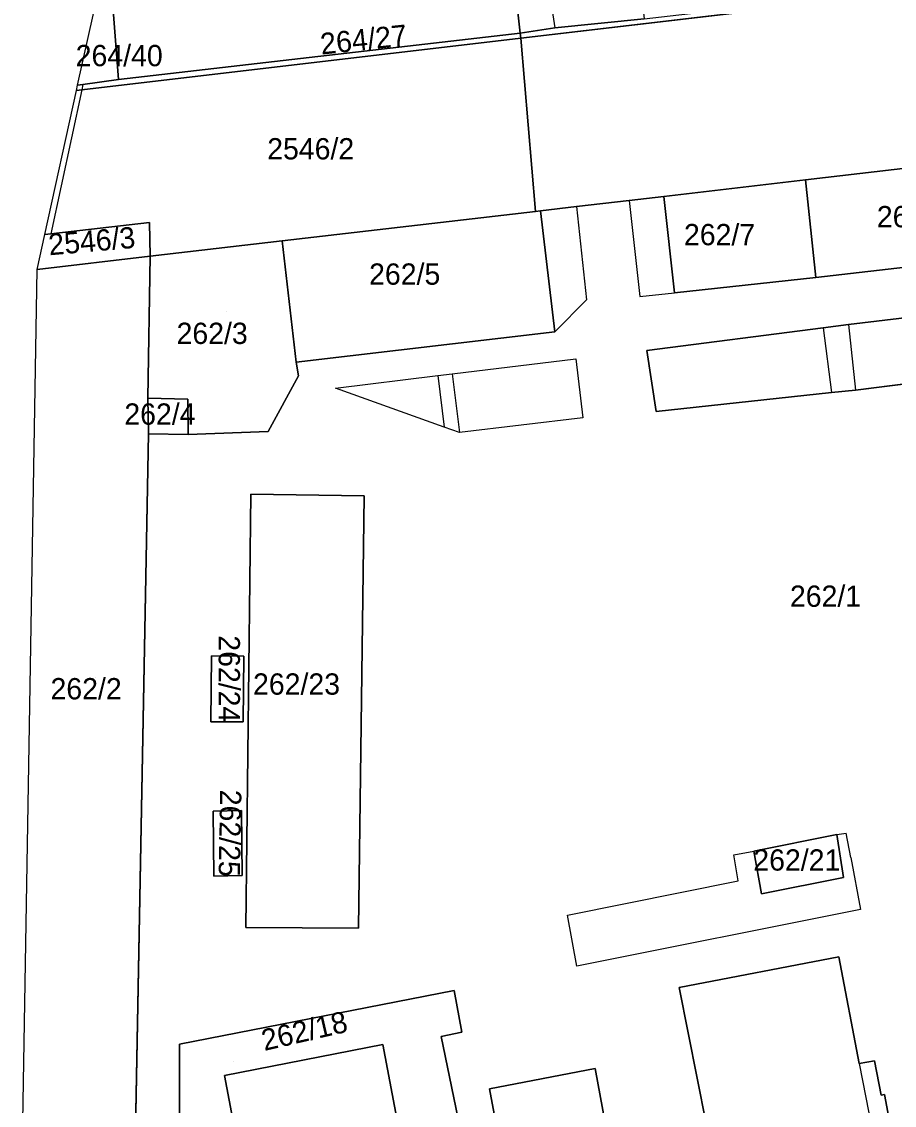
# Model space of a CAD drawing. Extents: x -263423 to -261326, y -1240067 to -1237864.
# Drawn here: x -263422.5 to -263340.5, y -1239342.6 to -1239240.7 of the extents above; entities that cross this region are included whole.
import ezdxf

# ---------------------------------------------------------------- set-up
doc = ezdxf.new("R2010")
doc.units = 0
for name, color, linetype in [('body_kn', 7, 'Continuous'), ('katuz_linie', 7, 'Continuous'), ('kladpar_druhypozemkov', 7, 'Continuous'), ('kladpar_hranice', 7, 'Continuous'), ('kladpar_parcelnecisla', 7, 'Continuous'), ('kladpar_plochy', 7, 'Continuous'), ('zappar_hrandruhpozemk', 7, 'Continuous'), ('zuob_linie', 7, 'Continuous'), ('zuob_plochy', 7, 'Continuous')]:
    doc.layers.add(name, color=color, linetype=linetype)

msp = doc.modelspace()

# ---------------------------------------------------------------- linework, layer by layer
at = {"layer": 'body_kn'}
for p, q in [((-263372.41, -1239241.31), (-263372.41, -1239241.31)), ((-263375.66, -1239241.8), (-263375.66, -1239241.8)), ((-263375.66, -1239241.8), (-263375.66, -1239241.8)), ((-263375.62, -1239242.29), (-263375.62, -1239242.29)), ((-263416.78, -1239246.63), (-263416.78, -1239246.63)), ((-263416.78, -1239246.63), (-263416.78, -1239246.63)), ((-263413.42, -1239246.18), (-263413.42, -1239246.18)), ((-263417.39, -1239247.2), (-263417.39, -1239247.2)), ((-263417.39, -1239247.2), (-263417.39, -1239247.2)), ((-263417.28, -1239246.69), (-263417.28, -1239246.69)), ((-263417.28, -1239246.69), (-263417.28, -1239246.69)), ((-263416.89, -1239247.15), (-263416.89, -1239247.15)), ((-263416.89, -1239247.15), (-263416.89, -1239247.15)), ((-263348.84, -1239255.61), (-263348.84, -1239255.61)), ((-263348.84, -1239255.61), (-263348.84, -1239255.61)), ((-263365.41, -1239257.54), (-263365.41, -1239257.54)), ((-263365.41, -1239257.54), (-263365.41, -1239257.54)), ((-263362.16, -1239257.16), (-263362.16, -1239257.16)), ((-263362.16, -1239257.16), (-263362.16, -1239257.16)), ((-263374.23, -1239258.57), (-263374.23, -1239258.57)), ((-263373.75, -1239258.51), (-263373.75, -1239258.51)), ((-263370.38, -1239258.12), (-263370.38, -1239258.12)), ((-263370.38, -1239258.12), (-263370.38, -1239258.12)), ((-263410.51, -1239259.6), (-263410.51, -1239259.6)), ((-263420.34, -1239260.73), (-263420.34, -1239260.73)), ((-263420.34, -1239260.73), (-263420.34, -1239260.73)), ((-263419.78, -1239260.67), (-263419.78, -1239260.67)), ((-263398.04, -1239261.35), (-263398.04, -1239261.35)), ((-263398.04, -1239261.35), (-263398.04, -1239261.35)), ((-263410.45, -1239262.79), (-263410.45, -1239262.79)), ((-263410.45, -1239262.79), (-263410.45, -1239262.79)), ((-263421.06, -1239264.03), (-263421.06, -1239264.03)), ((-263421.06, -1239264.03), (-263421.06, -1239264.03)), ((-263347.86, -1239264.77), (-263347.86, -1239264.77)), ((-263369.42, -1239266.89), (-263369.42, -1239266.89)), ((-263369.42, -1239266.89), (-263369.42, -1239266.89)), ((-263364.41, -1239266.56), (-263364.41, -1239266.56)), ((-263364.41, -1239266.56), (-263364.41, -1239266.56)), ((-263361.16, -1239266.22), (-263361.16, -1239266.22)), ((-263372.4, -1239269.9), (-263372.4, -1239269.9)), ((-263347.18, -1239269.51), (-263347.18, -1239269.51)), ((-263347.18, -1239269.51), (-263347.18, -1239269.51)), ((-263344.81, -1239269.21), (-263344.81, -1239269.21)), ((-263344.81, -1239269.21), (-263344.81, -1239269.21)), ((-263363.77, -1239271.63), (-263363.77, -1239271.63)), ((-263396.72, -1239272.75), (-263396.72, -1239272.75)), ((-263370.42, -1239272.42), (-263370.42, -1239272.42)), ((-263370.42, -1239272.42), (-263370.42, -1239272.42)), ((-263396.51, -1239274.03), (-263396.51, -1239274.03)), ((-263383.41, -1239274.01), (-263383.41, -1239274.01)), ((-263383.41, -1239274.01), (-263383.41, -1239274.01)), ((-263382.06, -1239273.85), (-263382.06, -1239273.85)), ((-263382.06, -1239273.85), (-263382.06, -1239273.85)), ((-263393.02, -1239275.19), (-263393.02, -1239275.19)), ((-263393.02, -1239275.19), (-263393.02, -1239275.19)), ((-263410.67, -1239276.14), (-263410.67, -1239276.14)), ((-263406.92, -1239276.21), (-263406.92, -1239276.21)), ((-263346.4, -1239275.6), (-263346.4, -1239275.6)), ((-263344.15, -1239275.36), (-263344.15, -1239275.36)), ((-263369.79, -1239277.96), (-263369.79, -1239277.96)), ((-263369.79, -1239277.96), (-263369.79, -1239277.96)), ((-263362.87, -1239277.37), (-263362.87, -1239277.37)), ((-263399.36, -1239279.27), (-263399.36, -1239279.27)), ((-263382.82, -1239278.84), (-263382.82, -1239278.84)), ((-263382.82, -1239278.84), (-263382.82, -1239278.84)), ((-263410.61, -1239279.48), (-263410.61, -1239279.48)), ((-263410.61, -1239279.48), (-263410.61, -1239279.48)), ((-263406.87, -1239279.55), (-263406.87, -1239279.55)), ((-263381.38, -1239279.35), (-263381.38, -1239279.35)), ((-263381.38, -1239279.35), (-263381.38, -1239279.35)), ((-263400.98, -1239285.16), (-263400.98, -1239285.16)), ((-263390.33, -1239285.32), (-263390.33, -1239285.32)), ((-263404.67, -1239300.36), (-263404.67, -1239300.36)), ((-263401.66, -1239300.39), (-263401.66, -1239300.39)), ((-263404.74, -1239306.54), (-263404.74, -1239306.54)), ((-263401.72, -1239306.56), (-263401.72, -1239306.56)), ((-263401.72, -1239306.56), (-263401.72, -1239306.56)), ((-263401.86, -1239314.9), (-263401.86, -1239314.9)), ((-263404.53, -1239314.95), (-263404.53, -1239314.95)), ((-263345.89, -1239317.15), (-263345.89, -1239317.15)), ((-263345.89, -1239317.15), (-263345.89, -1239317.15)), ((-263345.01, -1239317.03), (-263345.01, -1239317.03)), ((-263353.71, -1239318.72), (-263353.71, -1239318.72)), ((-263353.71, -1239318.72), (-263353.71, -1239318.72)), ((-263355.58, -1239319.05), (-263355.58, -1239319.05)), ((-263355.58, -1239319.05), (-263355.58, -1239319.05)), ((-263344.59, -1239319.32), (-263344.59, -1239319.32)), ((-263401.81, -1239321.01), (-263401.81, -1239321.01)), ((-263401.81, -1239321.01), (-263401.81, -1239321.01)), ((-263404.48, -1239321.06), (-263404.48, -1239321.06)), ((-263355.16, -1239321.49), (-263355.16, -1239321.49)), ((-263355.16, -1239321.49), (-263355.16, -1239321.49)), ((-263345.28, -1239321.2), (-263345.28, -1239321.2)), ((-263352.98, -1239322.71), (-263352.98, -1239322.71)), ((-263371.21, -1239324.72), (-263371.21, -1239324.72)), ((-263371.21, -1239324.72), (-263371.21, -1239324.72)), ((-263343.67, -1239324.21), (-263343.67, -1239324.21)), ((-263343.67, -1239324.21), (-263343.67, -1239324.21)), ((-263401.47, -1239325.88), (-263401.47, -1239325.88)), ((-263401.47, -1239325.88), (-263401.47, -1239325.88)), ((-263390.87, -1239325.95), (-263390.87, -1239325.95)), ((-263345.72, -1239328.64), (-263345.72, -1239328.64)), ((-263370.35, -1239329.53), (-263370.35, -1239329.53)), ((-263370.35, -1239329.53), (-263370.35, -1239329.53)), ((-263381.86, -1239331.8), (-263381.86, -1239331.8)), ((-263360.73, -1239331.53), (-263360.73, -1239331.53)), ((-263383.11, -1239336.15), (-263383.11, -1239336.15)), ((-263381.15, -1239335.72), (-263381.15, -1239335.72)), ((-263407.7, -1239336.85), (-263407.7, -1239336.85)), ((-263388.59, -1239336.89), (-263388.59, -1239336.89)), ((-263368.63, -1239339.14), (-263368.63, -1239339.14)), ((-263343.79, -1239338.68), (-263343.79, -1239338.68)), ((-263343.79, -1239338.68), (-263343.79, -1239338.68)), ((-263342.37, -1239338.41), (-263342.37, -1239338.41)), ((-263403.46, -1239339.8), (-263403.46, -1239339.8)), ((-263378.54, -1239341.05), (-263378.54, -1239341.05)), ((-263341.74, -1239341.65), (-263341.74, -1239341.65)), ((-263341.43, -1239341.59), (-263341.43, -1239341.59))]:
    msp.add_line(p, q, dxfattribs=at)
at = {"layer": 'katuz_linie'}
msp.add_lwpolyline([(-263422.53, -1239349.75), (-263421.06, -1239264.03), (-263420.34, -1239260.73), (-263417.39, -1239247.2), (-263417.28, -1239246.69), (-263414.82, -1239235.6), (-263411.76, -1239221.82), (-263400.08, -1239169.12), (-263398.49, -1239161.96), (-263386.77, -1239109.12), (-263385.19, -1239101.96), (-263373.5, -1239049.27)], dxfattribs=at)
at = {"layer": 'kladpar_druhypozemkov'}
for p, q in [((-263415.03, -1239243.07), (-263415.03, -1239243.07)), ((-263396.07, -1239244.51), (-263396.07, -1239244.51)), ((-263394.79, -1239251.65), (-263394.79, -1239251.65)), ((-263355.77, -1239259.45), (-263355.77, -1239259.45)), ((-263414.67, -1239260.54), (-263414.67, -1239260.54)), ((-263385.68, -1239263.47), (-263385.68, -1239263.47)), ((-263403.26, -1239267.96), (-263403.26, -1239267.96)), ((-263408.76, -1239276.87), (-263408.76, -1239276.87)), ((-263346.38, -1239294.06), (-263346.38, -1239294.06)), ((-263415.58, -1239302.37), (-263415.58, -1239302.37)), ((-263395.62, -1239302.45), (-263395.62, -1239302.45)), ((-263402.31, -1239303.47), (-263402.31, -1239303.47)), ((-263402.47, -1239317.83), (-263402.47, -1239317.83)), ((-263348.76, -1239318.56), (-263348.76, -1239318.56)), ((-263402.61, -1239338.49), (-263402.61, -1239338.49))]:
    msp.add_line(p, q, dxfattribs=at)
at = {"layer": 'kladpar_hranice'}
for points in [[(-263274.97, -1239230.07), (-263274.93, -1239230.45), (-263375.62, -1239242.29), (-263375.66, -1239241.8), (-263372.41, -1239241.31), (-263364.02, -1239240.46), (-263330, -1239236.53), (-263294.43, -1239232.28), (-263286.69, -1239231.48), (-263274.97, -1239230.07)], [(-263414.25, -1239235.53), (-263376.87, -1239231.2), (-263376.36, -1239235.62), (-263375.66, -1239241.8), (-263413.42, -1239246.18), (-263414.25, -1239235.53)], [(-263274.93, -1239230.45), (-263273.11, -1239246.76), (-263286.62, -1239248.34), (-263288.97, -1239248.62), (-263303.12, -1239250.27), (-263310.73, -1239251.16), (-263313.65, -1239251.5), (-263328.96, -1239253.29), (-263348.84, -1239255.61), (-263362.16, -1239257.16), (-263365.41, -1239257.54), (-263370.38, -1239258.12), (-263373.75, -1239258.51), (-263374.23, -1239258.57), (-263375.62, -1239242.29), (-263274.93, -1239230.45)], [(-263375.66, -1239241.8), (-263376.36, -1239235.62), (-263373.31, -1239235.27), (-263365.02, -1239234.38), (-263364.82, -1239236.15), (-263364.49, -1239236.11), (-263364.02, -1239240.46), (-263372.41, -1239241.31), (-263375.66, -1239241.8)], [(-263417.28, -1239246.69), (-263414.82, -1239235.6), (-263414.25, -1239235.53), (-263413.42, -1239246.18), (-263416.78, -1239246.63), (-263417.28, -1239246.69)], [(-263420.34, -1239260.73), (-263417.39, -1239247.2), (-263416.89, -1239247.15), (-263375.62, -1239242.29), (-263374.23, -1239258.57), (-263398.04, -1239261.35), (-263410.45, -1239262.79), (-263410.51, -1239259.6), (-263419.78, -1239260.67), (-263420.34, -1239260.73)], [(-263417.39, -1239247.2), (-263417.28, -1239246.69), (-263416.78, -1239246.63), (-263413.42, -1239246.18), (-263375.66, -1239241.8), (-263375.62, -1239242.29), (-263416.89, -1239247.15), (-263417.39, -1239247.2)], [(-263348.84, -1239255.61), (-263328.96, -1239253.29), (-263327.76, -1239262.47), (-263347.86, -1239264.77), (-263348.84, -1239255.61)], [(-263362.16, -1239257.16), (-263348.84, -1239255.61), (-263347.86, -1239264.77), (-263361.16, -1239266.22), (-263362.16, -1239257.16)], [(-263411.92, -1239350.02), (-263410.61, -1239279.48), (-263406.87, -1239279.55), (-263399.36, -1239279.27), (-263396.51, -1239274.03), (-263396.72, -1239272.75), (-263372.4, -1239269.9), (-263373.75, -1239258.51), (-263370.38, -1239258.12), (-263365.41, -1239257.54), (-263362.16, -1239257.16), (-263361.16, -1239266.22), (-263347.86, -1239264.77), (-263327.76, -1239262.47)], [(-263398.04, -1239261.35), (-263374.23, -1239258.57), (-263373.75, -1239258.51), (-263372.4, -1239269.9), (-263396.72, -1239272.75), (-263398.04, -1239261.35)], [(-263421.06, -1239264.03), (-263420.34, -1239260.73), (-263419.78, -1239260.67), (-263410.51, -1239259.6), (-263410.45, -1239262.79), (-263421.06, -1239264.03)], [(-263410.45, -1239262.79), (-263398.04, -1239261.35), (-263396.72, -1239272.75), (-263396.51, -1239274.03), (-263399.36, -1239279.27), (-263406.87, -1239279.55), (-263406.92, -1239276.21), (-263410.67, -1239276.14), (-263410.45, -1239262.79)], [(-263422.53, -1239349.75), (-263421.06, -1239264.03), (-263410.45, -1239262.79), (-263410.67, -1239276.14), (-263410.61, -1239279.48), (-263411.92, -1239350.02), (-263422.53, -1239349.75)], [(-263311.16, -1239265.18), (-263344.81, -1239269.21), (-263347.18, -1239269.51), (-263363.77, -1239271.63), (-263362.87, -1239277.37), (-263346.4, -1239275.6), (-263344.15, -1239275.36), (-263310.14, -1239271.05), (-263311.16, -1239265.18)], [(-263344.81, -1239269.21), (-263311.16, -1239265.18), (-263310.14, -1239271.05), (-263344.15, -1239275.36), (-263346.4, -1239275.6), (-263362.87, -1239277.37), (-263363.77, -1239271.63), (-263347.18, -1239269.51), (-263344.81, -1239269.21)], [(-263410.61, -1239279.48), (-263410.67, -1239276.14), (-263406.92, -1239276.21), (-263406.87, -1239279.55), (-263410.61, -1239279.48)], [(-263400.98, -1239285.16), (-263401.47, -1239325.88), (-263390.87, -1239325.95), (-263390.33, -1239285.32), (-263400.98, -1239285.16)], [(-263401.47, -1239325.88), (-263400.98, -1239285.16), (-263390.33, -1239285.32), (-263390.87, -1239325.95), (-263401.47, -1239325.88)], [(-263404.74, -1239306.54), (-263401.72, -1239306.56), (-263401.66, -1239300.39), (-263404.67, -1239300.36), (-263404.74, -1239306.54)], [(-263401.72, -1239306.56), (-263404.74, -1239306.54), (-263404.67, -1239300.36), (-263401.66, -1239300.39), (-263401.72, -1239306.56)], [(-263404.48, -1239321.06), (-263401.81, -1239321.01), (-263401.86, -1239314.9), (-263404.53, -1239314.95), (-263404.48, -1239321.06)], [(-263401.81, -1239321.01), (-263404.48, -1239321.06), (-263404.53, -1239314.95), (-263401.86, -1239314.9), (-263401.81, -1239321.01)], [(-263345.89, -1239317.15), (-263353.71, -1239318.72), (-263352.98, -1239322.71), (-263345.28, -1239321.2), (-263345.89, -1239317.15)], [(-263353.71, -1239318.72), (-263345.89, -1239317.15), (-263345.28, -1239321.2), (-263352.98, -1239322.71), (-263353.71, -1239318.72)], [(-263358.17, -1239344.3), (-263360.73, -1239331.53), (-263345.72, -1239328.64), (-263343.79, -1239338.68), (-263342.37, -1239338.41), (-263341.74, -1239341.65), (-263341.43, -1239341.59), (-263340.79, -1239344.91)], [(-263340.79, -1239344.91), (-263341.43, -1239341.59), (-263341.74, -1239341.65), (-263342.37, -1239338.41), (-263343.79, -1239338.68), (-263345.72, -1239328.64), (-263360.73, -1239331.53), (-263358.17, -1239344.3)], [(-263380.52, -1239348.59), (-263383.11, -1239336.15), (-263381.15, -1239335.72), (-263381.86, -1239331.8), (-263407.7, -1239336.85), (-263407.66, -1239351.81)], [(-263407.27, -1239353.95), (-263407.66, -1239351.81), (-263407.7, -1239336.85), (-263381.86, -1239331.8), (-263381.15, -1239335.72), (-263383.11, -1239336.15), (-263380.52, -1239348.59), (-263386.16, -1239349.63), (-263388.59, -1239336.89), (-263403.46, -1239339.8), (-263401.04, -1239352.55), (-263407.27, -1239353.95)], [(-263401.04, -1239352.55), (-263403.46, -1239339.8), (-263388.59, -1239336.89), (-263386.16, -1239349.63)], [(-263377.58, -1239346.26), (-263378.54, -1239341.05), (-263368.63, -1239339.14), (-263367.67, -1239344.24)], [(-263367.67, -1239344.24), (-263368.63, -1239339.14), (-263378.54, -1239341.05), (-263377.58, -1239346.26)]]:
    msp.add_lwpolyline(points, dxfattribs=at)
at = {"layer": 'kladpar_plochy'}
for p, q in [((-263375.62, -1239242.29), (-263274.93, -1239230.45)), ((-263374.23, -1239258.57), (-263375.62, -1239242.29)), ((-263328.96, -1239253.29), (-263348.84, -1239255.61)), ((-263348.84, -1239255.61), (-263362.16, -1239257.16)), ((-263370.38, -1239258.12), (-263365.41, -1239257.54)), ((-263365.41, -1239257.54), (-263370.38, -1239258.12)), ((-263365.41, -1239257.54), (-263362.16, -1239257.16)), ((-263362.16, -1239257.16), (-263365.41, -1239257.54)), ((-263362.16, -1239257.16), (-263361.16, -1239266.22)), ((-263373.75, -1239258.51), (-263374.23, -1239258.57)), ((-263373.75, -1239258.51), (-263370.38, -1239258.12)), ((-263370.38, -1239258.12), (-263373.75, -1239258.51)), ((-263372.4, -1239269.9), (-263373.75, -1239258.51)), ((-263347.86, -1239264.77), (-263327.76, -1239262.47)), ((-263361.16, -1239266.22), (-263347.86, -1239264.77)), ((-263311.16, -1239265.18), (-263344.81, -1239269.21)), ((-263396.72, -1239272.75), (-263372.4, -1239269.9)), ((-263347.18, -1239269.51), (-263363.77, -1239271.63)), ((-263344.81, -1239269.21), (-263347.18, -1239269.51)), ((-263344.15, -1239275.36), (-263310.14, -1239271.05)), ((-263363.77, -1239271.63), (-263362.87, -1239277.37)), ((-263396.51, -1239274.03), (-263396.72, -1239272.75)), ((-263399.36, -1239279.27), (-263396.51, -1239274.03)), ((-263362.87, -1239277.37), (-263346.4, -1239275.6)), ((-263346.4, -1239275.6), (-263344.15, -1239275.36)), ((-263406.87, -1239279.55), (-263399.36, -1239279.27)), ((-263411.92, -1239350.02), (-263410.61, -1239279.48)), ((-263410.61, -1239279.48), (-263406.87, -1239279.55)), ((-263400.98, -1239285.16), (-263401.47, -1239325.88)), ((-263390.33, -1239285.32), (-263400.98, -1239285.16)), ((-263390.87, -1239325.95), (-263390.33, -1239285.32)), ((-263404.67, -1239300.36), (-263404.74, -1239306.54)), ((-263401.66, -1239300.39), (-263404.67, -1239300.36)), ((-263401.72, -1239306.56), (-263401.66, -1239300.39)), ((-263404.74, -1239306.54), (-263401.72, -1239306.56)), ((-263401.86, -1239314.9), (-263404.53, -1239314.95)), ((-263401.81, -1239321.01), (-263401.86, -1239314.9)), ((-263404.53, -1239314.95), (-263404.48, -1239321.06)), ((-263345.89, -1239317.15), (-263353.71, -1239318.72)), ((-263345.28, -1239321.2), (-263345.89, -1239317.15)), ((-263353.71, -1239318.72), (-263352.98, -1239322.71)), ((-263404.48, -1239321.06), (-263401.81, -1239321.01)), ((-263352.98, -1239322.71), (-263345.28, -1239321.2)), ((-263401.47, -1239325.88), (-263390.87, -1239325.95)), ((-263345.72, -1239328.64), (-263360.73, -1239331.53)), ((-263343.79, -1239338.68), (-263345.72, -1239328.64)), ((-263381.86, -1239331.8), (-263407.7, -1239336.85)), ((-263381.15, -1239335.72), (-263381.86, -1239331.8)), ((-263360.73, -1239331.53), (-263358.17, -1239344.3)), ((-263383.11, -1239336.15), (-263381.15, -1239335.72)), ((-263380.52, -1239348.59), (-263383.11, -1239336.15)), ((-263407.7, -1239336.85), (-263407.66, -1239351.81)), ((-263368.63, -1239339.14), (-263378.54, -1239341.05)), ((-263367.67, -1239344.24), (-263368.63, -1239339.14)), ((-263342.37, -1239338.41), (-263343.79, -1239338.68)), ((-263341.74, -1239341.65), (-263342.37, -1239338.41)), ((-263378.54, -1239341.05), (-263377.58, -1239346.26)), ((-263341.43, -1239341.59), (-263341.74, -1239341.65)), ((-263340.79, -1239344.91), (-263341.43, -1239341.59))]:
    msp.add_line(p, q, dxfattribs=at)
for points in [[(-263274.97, -1239230.07), (-263274.93, -1239230.45), (-263375.62, -1239242.29), (-263375.66, -1239241.8), (-263372.41, -1239241.31), (-263364.02, -1239240.46), (-263330, -1239236.53), (-263294.43, -1239232.28), (-263286.69, -1239231.48)], [(-263414.25, -1239235.53), (-263376.87, -1239231.2), (-263376.36, -1239235.62), (-263375.66, -1239241.8), (-263413.42, -1239246.18)], [(-263375.66, -1239241.8), (-263376.36, -1239235.62), (-263373.31, -1239235.27), (-263365.02, -1239234.38), (-263364.82, -1239236.15), (-263364.49, -1239236.11), (-263364.02, -1239240.46), (-263372.41, -1239241.31)], [(-263417.28, -1239246.69), (-263414.82, -1239235.6), (-263414.25, -1239235.53), (-263413.42, -1239246.18), (-263416.78, -1239246.63)], [(-263420.34, -1239260.73), (-263417.39, -1239247.2), (-263416.89, -1239247.15), (-263375.62, -1239242.29), (-263374.23, -1239258.57), (-263398.04, -1239261.35), (-263410.45, -1239262.79), (-263410.51, -1239259.6), (-263419.78, -1239260.67)], [(-263417.39, -1239247.2), (-263417.28, -1239246.69), (-263416.78, -1239246.63), (-263413.42, -1239246.18), (-263375.66, -1239241.8), (-263375.62, -1239242.29), (-263416.89, -1239247.15)], [(-263348.84, -1239255.61), (-263328.96, -1239253.29), (-263327.76, -1239262.47), (-263347.86, -1239264.77)], [(-263362.16, -1239257.16), (-263348.84, -1239255.61), (-263347.86, -1239264.77), (-263361.16, -1239266.22)], [(-263398.04, -1239261.35), (-263374.23, -1239258.57), (-263373.75, -1239258.51), (-263372.4, -1239269.9), (-263396.72, -1239272.75)], [(-263421.06, -1239264.03), (-263420.34, -1239260.73), (-263419.78, -1239260.67), (-263410.51, -1239259.6), (-263410.45, -1239262.79)], [(-263410.45, -1239262.79), (-263398.04, -1239261.35), (-263396.72, -1239272.75), (-263396.51, -1239274.03), (-263399.36, -1239279.27), (-263406.87, -1239279.55), (-263406.92, -1239276.21), (-263410.67, -1239276.14)], [(-263422.53, -1239349.75), (-263421.06, -1239264.03), (-263410.45, -1239262.79), (-263410.67, -1239276.14), (-263410.61, -1239279.48), (-263411.92, -1239350.02)], [(-263344.81, -1239269.21), (-263311.16, -1239265.18), (-263310.14, -1239271.05), (-263344.15, -1239275.36), (-263346.4, -1239275.6), (-263362.87, -1239277.37), (-263363.77, -1239271.63), (-263347.18, -1239269.51)], [(-263410.61, -1239279.48), (-263410.67, -1239276.14), (-263406.92, -1239276.21), (-263406.87, -1239279.55)], [(-263401.47, -1239325.88), (-263400.98, -1239285.16), (-263390.33, -1239285.32), (-263390.87, -1239325.95)], [(-263401.72, -1239306.56), (-263404.74, -1239306.54), (-263404.67, -1239300.36), (-263401.66, -1239300.39)], [(-263401.81, -1239321.01), (-263404.48, -1239321.06), (-263404.53, -1239314.95), (-263401.86, -1239314.9)], [(-263353.71, -1239318.72), (-263345.89, -1239317.15), (-263345.28, -1239321.2), (-263352.98, -1239322.71)], [(-263407.27, -1239353.95), (-263407.66, -1239351.81), (-263407.7, -1239336.85), (-263381.86, -1239331.8), (-263381.15, -1239335.72), (-263383.11, -1239336.15), (-263380.52, -1239348.59), (-263386.16, -1239349.63), (-263388.59, -1239336.89), (-263403.46, -1239339.8), (-263401.04, -1239352.55)]]:
    msp.add_lwpolyline(points, close=True, dxfattribs=at)
for points in [[(-263358.17, -1239344.3), (-263360.73, -1239331.53), (-263345.72, -1239328.64), (-263343.79, -1239338.68), (-263342.37, -1239338.41), (-263341.74, -1239341.65), (-263341.43, -1239341.59), (-263340.79, -1239344.91)], [(-263401.04, -1239352.55), (-263403.46, -1239339.8), (-263388.59, -1239336.89), (-263386.16, -1239349.63)], [(-263377.58, -1239346.26), (-263378.54, -1239341.05), (-263368.63, -1239339.14), (-263367.67, -1239344.24)]]:
    msp.add_lwpolyline(points, dxfattribs=at)
at = {"layer": 'zappar_hrandruhpozemk'}
for p, q in [((-263373.31, -1239235.27), (-263372.41, -1239241.31)), ((-263416.78, -1239246.63), (-263416.89, -1239247.15)), ((-263416.89, -1239247.15), (-263419.78, -1239260.67)), ((-263365.41, -1239257.54), (-263364.41, -1239266.56)), ((-263370.38, -1239258.12), (-263369.42, -1239266.89)), ((-263369.42, -1239266.89), (-263372.4, -1239269.9)), ((-263364.41, -1239266.56), (-263361.16, -1239266.22)), ((-263347.18, -1239269.51), (-263346.4, -1239275.6)), ((-263344.81, -1239269.21), (-263344.15, -1239275.36)), ((-263382.06, -1239273.85), (-263370.42, -1239272.42)), ((-263370.42, -1239272.42), (-263369.79, -1239277.96)), ((-263393.02, -1239275.19), (-263383.41, -1239274.01)), ((-263383.41, -1239274.01), (-263382.06, -1239273.85)), ((-263383.41, -1239274.01), (-263382.82, -1239278.84)), ((-263382.06, -1239273.85), (-263381.38, -1239279.35)), ((-263382.82, -1239278.84), (-263393.02, -1239275.19)), ((-263369.79, -1239277.96), (-263381.38, -1239279.35)), ((-263381.38, -1239279.35), (-263382.82, -1239278.84)), ((-263345.89, -1239317.15), (-263345.01, -1239317.03)), ((-263344.59, -1239319.32), (-263345.01, -1239317.03)), ((-263355.58, -1239319.05), (-263353.71, -1239318.72)), ((-263355.16, -1239321.49), (-263355.58, -1239319.05)), ((-263344.59, -1239319.32), (-263343.67, -1239324.21)), ((-263371.21, -1239324.72), (-263355.16, -1239321.49)), ((-263370.35, -1239329.53), (-263371.21, -1239324.72)), ((-263343.67, -1239324.21), (-263370.35, -1239329.53)), ((-263343.79, -1239338.68), (-263342.52, -1239345.25))]:
    msp.add_line(p, q, dxfattribs=at)
at = {"layer": 'zuob_linie'}
msp.add_lwpolyline([(-263422.53, -1239349.75), (-263421.06, -1239264.03), (-263420.34, -1239260.73), (-263417.39, -1239247.2), (-263417.28, -1239246.69), (-263414.82, -1239235.6), (-263411.76, -1239221.82), (-263400.08, -1239169.12), (-263398.49, -1239161.96), (-263386.77, -1239109.12), (-263385.19, -1239101.96), (-263373.5, -1239049.27)], dxfattribs=at)
at = {"layer": 'zuob_plochy'}
msp.add_lwpolyline([(-263422.53, -1239349.75), (-263421.06, -1239264.03), (-263420.34, -1239260.73), (-263417.39, -1239247.2), (-263417.28, -1239246.69), (-263414.82, -1239235.6), (-263411.76, -1239221.82), (-263400.08, -1239169.12), (-263398.49, -1239161.96), (-263386.77, -1239109.12), (-263385.19, -1239101.96), (-263373.5, -1239049.27)], dxfattribs=at)

# ---------------------------------------------------------------- texts
at = {"layer": 'kladpar_parcelnecisla'}
for s, rotation, p in [('264/27', 6, (-263394.35, -1239243.83)), ('2546/3', 5, (-263419.93, -1239262.7)), ('262/24', 270, (-263404.01, -1239298.42)), ('262/25', 269, (-263403.87, -1239312.92)), ('262/18', 13, (-263399.72, -1239337.5))]:
    msp.add_text(s, height=2, rotation=rotation, dxfattribs=at).set_placement(p)
for s, p in [('264/40', (-263417.45, -1239244.92)), ('2546/2', (-263399.45, -1239253.68)), ('262/8', (-263342.14, -1239260.06)), ('262/7', (-263360.27, -1239261.75)), ('262/5', (-263389.87, -1239265.46)), ('262/3', (-263407.97, -1239271.03)), ('262/4', (-263412.88, -1239278.62)), ('262/1', (-263350.31, -1239295.74)), ('262/2', (-263419.82, -1239304.44)), ('262/23', (-263400.78, -1239304)), ('262/21', (-263353.75, -1239320.54))]:
    msp.add_text(s, height=2, dxfattribs=at).set_placement(p)

doc.saveas('drawing.dxf')
